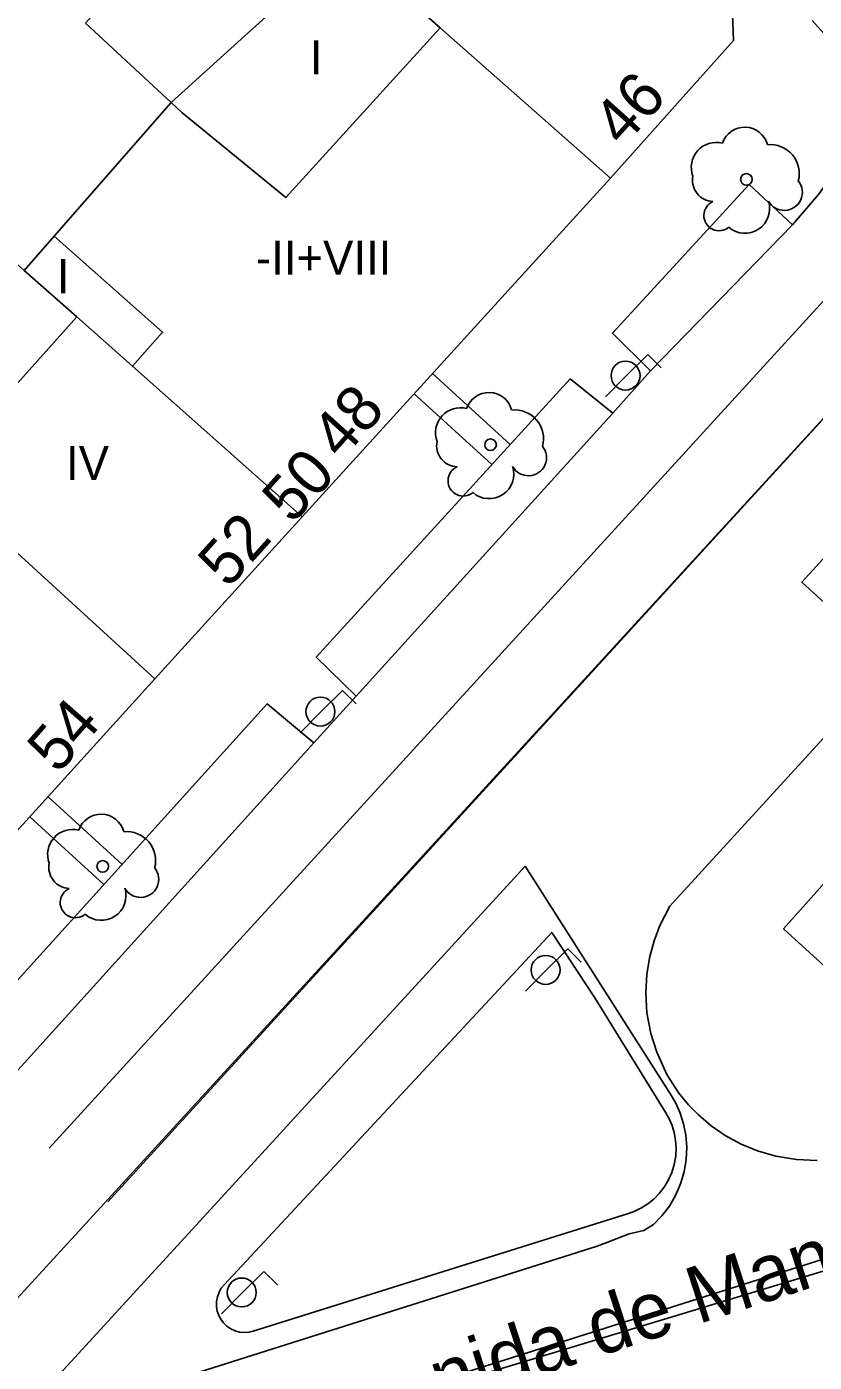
# Model space of a CAD drawing. Extents: x 282771 to 285132, y 4823109 to 4825496.
# Drawn here: x 284346.9 to 284381.6, y 4823599.6 to 4823658.4 of the extents above; entities that cross this region are included whole.
import ezdxf

# ---------------------------------------------------------------- set-up
doc = ezdxf.new("R2010")
doc.units = 0
for name, color, linetype in [('ACERA-BORDILLO', 7, 'Continuous'), ('ACERA-INTERIOR', 7, 'Continuous'), ('ARBOL', 7, 'Continuous'), ('BORDILLO', 7, 'Continuous'), ('CALLE-EJE', 7, 'Continuous'), ('CALLE-TEXTO', 7, 'Continuous'), ('EDIFICIO', 7, 'Continuous'), ('FAROLA', 7, 'Continuous'), ('INTERIOR-EDIFICIO', 7, 'Continuous'), ('MEDIANERA', 7, 'Continuous'), ('NUM-LOCAL', 7, 'Continuous'), ('NUM-PORTAL', 7, 'Continuous'), ('NUM-VADO', 7, 'Continuous'), ('SENAL-VIARIA', 7, 'Continuous'), ('TXT-ALTURA-EDIFICIO', 7, 'Continuous')]:
    doc.layers.add(name, color=color, linetype=linetype)

msp = doc.modelspace()

# ---------------------------------------------------------------- linework, layer by layer
at = {"layer": 'ACERA-BORDILLO'}
for points in [[(284381.55, 4823658.685), (284382.464, 4823657.654), (284382.921, 4823656.836), (284383.258, 4823656.055), (284383.379, 4823655.301), (284383.477, 4823654.785), (284383.517, 4823654.34), (284383.371, 4823653.583), (284383.266, 4823653.151), (284383.043, 4823652.696), (284381.831, 4823651.016), (284380.686, 4823649.686), (284378.764, 4823651.468), (284372.745, 4823644.91), (284374.425, 4823643.248), (284372.763, 4823641.382), (284370.88, 4823642.897), (284359.701, 4823630.634), (284361.455, 4823628.916), (284359.59, 4823626.866), (284357.541, 4823628.584), (284338.747, 4823607.792)], [(284381.765, 4823608.472), (284380.855, 4823608.507), (284379.951, 4823608.656), (284379.136, 4823608.892), (284378.424, 4823609.187), (284377.712, 4823609.575), (284377.103, 4823609.996), (284376.52, 4823610.493), (284376.101, 4823610.923), (284375.679, 4823611.439), (284375.15, 4823612.257), (284374.696, 4823613.233), (284374.434, 4823614.069), (284374.268, 4823614.977), (284374.216, 4823615.853), (284374.263, 4823616.683), (284374.393, 4823617.456), (284374.582, 4823618.145), (284374.84, 4823618.82), (284375.276, 4823619.669), (284385.026, 4823630.339)]]:
    msp.add_lwpolyline(points, dxfattribs=at)
at = {"layer": 'ACERA-INTERIOR'}
for points in [[(284364.825, 4823643.133), (284368.246, 4823640.007)], [(284364.017, 4823642.246), (284367.437, 4823639.121)], [(284351.149, 4823621.512), (284347.885, 4823624.494)], [(284347.078, 4823623.606), (284350.344, 4823620.622)]]:
    msp.add_lwpolyline(points, dxfattribs=at)
at = {"layer": 'ARBOL'}
for centre in [(284378.646, 4823651.688), (284367.378, 4823640), (284350.293, 4823621.424)]:
    msp.add_circle(centre, 0.255, dxfattribs=at)
for centre, radius, start, end in [((284378.576, 4823652.948), 1.038, 15.64228, 161.38435), ((284377.316, 4823652.218), 1.097, 75.4318, 200.55608), ((284379.706, 4823651.948), 1.272, 345.03273, 95.79925), ((284377.206, 4823651.648), 0.935, 168.59898, 268.13236), ((284380.316, 4823651.118), 0.797, 208.96246, 38.99103), ((284377.446, 4823650.098), 0.672, 113.73672, 309.4725), ((284378.586, 4823650.398), 1.086, 228.95447, 17.92796), ((284367.308, 4823641.26), 1.038, 15.64228, 161.38435), ((284366.048, 4823640.53), 1.097, 75.4318, 200.55608), ((284368.438, 4823640.26), 1.272, 345.03273, 95.79925), ((284365.938, 4823639.96), 0.935, 168.59898, 268.13236), ((284369.048, 4823639.43), 0.797, 208.96246, 38.99103), ((284366.178, 4823638.41), 0.672, 113.73672, 309.4725), ((284367.318, 4823638.71), 1.086, 228.95447, 17.92796), ((284350.223, 4823622.684), 1.038, 15.64228, 161.38435), ((284348.963, 4823621.954), 1.097, 75.4318, 200.55608), ((284351.353, 4823621.684), 1.272, 345.03273, 95.79925), ((284348.853, 4823621.384), 0.935, 168.59898, 268.13236), ((284351.963, 4823620.854), 0.797, 208.96246, 38.99103), ((284349.093, 4823619.834), 0.672, 113.73672, 309.4725), ((284350.233, 4823620.134), 1.086, 228.95447, 17.92796)]:
    msp.add_arc(centre, radius, start, end, dxfattribs=at)
at = {"layer": 'BORDILLO'}
msp.add_lwpolyline([(284355.638, 4823602.989), (284370.072, 4823618.516), (284371.971, 4823615.639), (284375.106, 4823610.571), (284375.252, 4823610.306), (284375.375, 4823610.014), (284375.47, 4823609.698), (284375.531, 4823609.363), (284375.554, 4823609.013), (284375.535, 4823608.655), (284375.472, 4823608.297), (284375.366, 4823607.946), (284375.217, 4823607.612), (284375.03, 4823607.299), (284374.811, 4823607.016), (284374.565, 4823606.766), (284374.299, 4823606.553), (284374.021, 4823606.376), (284373.737, 4823606.236), (284373.453, 4823606.131), (284356.927, 4823600.945), (284356.737, 4823600.901), (284356.534, 4823600.888), (284356.326, 4823600.909), (284356.122, 4823600.965), (284355.93, 4823601.054), (284355.758, 4823601.173), (284355.612, 4823601.315), (284355.496, 4823601.471), (284355.405, 4823601.644), (284355.34, 4823601.836), (284355.307, 4823602.042), (284355.308, 4823602.254), (284355.346, 4823602.463), (284355.417, 4823602.66), (284355.517, 4823602.837), (284355.638, 4823602.989)], dxfattribs=at)
at = {"layer": 'CALLE-EJE'}
for points in [[(284392.778, 4823652.894), (284338.187, 4823593.294)], [(284338.187, 4823593.294), (284346.949, 4823592.97), (284404.881, 4823610.502), (284448.846, 4823624.555)]]:
    msp.add_lwpolyline(points, dxfattribs=at)
at = {"layer": 'EDIFICIO'}
msp.add_lwpolyline([(284319.236, 4823638.799), (284329.846, 4823650.488), (284336.036, 4823657.298), (284342.836, 4823664.778), (284349.556, 4823672.178), (284354.956, 4823678.128), (284357.696, 4823678.128), (284367.116, 4823669.698), (284377.999, 4823660.131), (284378.073, 4823657.804), (284372.656, 4823651.748), (284367.256, 4823645.808), (284359.086, 4823636.819), (284352.596, 4823629.679), (284341.946, 4823617.959), (284333.666, 4823608.849), (284329.616, 4823608.359), (284319.786, 4823617.539), (284311.036, 4823625.709), (284310.496, 4823629.179), (284319.236, 4823638.799)], dxfattribs=at)
at = {"layer": 'FAROLA'}
for p, q in [((284374.305, 4823643.972), (284373.365, 4823643.042)), ((284374.895, 4823643.382), (284374.305, 4823643.972)), ((284373.365, 4823643.042), (284372.435, 4823642.102)), ((284360.863, 4823629.17), (284359.923, 4823628.24)), ((284361.453, 4823628.58), (284360.863, 4823629.17)), ((284359.923, 4823628.24), (284358.993, 4823627.3)), ((284370.785, 4823617.792), (284369.845, 4823616.862)), ((284371.375, 4823617.202), (284370.785, 4823617.792)), ((284369.845, 4823616.862), (284368.915, 4823615.922)), ((284357.397, 4823603.583), (284356.457, 4823602.653)), ((284357.987, 4823602.993), (284357.397, 4823603.583)), ((284356.457, 4823602.653), (284355.527, 4823601.713))]:
    msp.add_line(p, q, dxfattribs=at)
for centre in [(284373.325, 4823643.042), (284359.883, 4823628.24), (284369.805, 4823616.862), (284356.417, 4823602.653)]:
    msp.add_circle(centre, 0.637, dxfattribs=at)
at = {"layer": 'INTERIOR-EDIFICIO'}
for points in [[(284349.537, 4823658.57), (284356.363, 4823666.146), (284360.626, 4823662.368), (284365.158, 4823658.367), (284358.364, 4823650.892), (284353.776, 4823654.638), (284353.316, 4823655.068), (284349.537, 4823658.57)], [(284342.846, 4823638.589), (284349.156, 4823645.628), (284351.605, 4823643.456), (284352.932, 4823644.952), (284348.159, 4823649.187), (284346.836, 4823647.678), (284343.943, 4823650.255), (284337.676, 4823643.318), (284327.076, 4823631.588), (284334.043, 4823625.185), (284344.607, 4823636.979), (284342.846, 4823638.589)]]:
    msp.add_lwpolyline(points, dxfattribs=at)
at = {"layer": 'MEDIANERA'}
for points in [[(284353.316, 4823655.068), (284357.638, 4823658.997)], [(284365.158, 4823658.367), (284372.656, 4823651.748)], [(284348.159, 4823649.187), (284353.316, 4823655.068)], [(284346.836, 4823647.678), (284349.156, 4823645.628)], [(284351.605, 4823643.456), (284359.086, 4823636.819)], [(284352.596, 4823629.679), (284344.607, 4823636.979)], [(284392.116, 4823615.529), (284390.846, 4823615.179), (284391.526, 4823612.689), (284385.396, 4823610.839), (284383.716, 4823615.539), (284380.286, 4823618.669), (284384.666, 4823623.589), (284386.136, 4823622.449), (284386.879, 4823623.264)]]:
    msp.add_lwpolyline(points, dxfattribs=at)
at = {"layer": 'SENAL-VIARIA'}
for points in [[(284347.936, 4823609.006), (284439.55, 4823709.272)], [(284442.134, 4823706.911), (284350.519, 4823606.645)], [(284424.339, 4823677.573), (284415.48, 4823667.884), (284382.933, 4823632.257), (284381.087, 4823633.943), (284409.33, 4823664.854), (284409.805, 4823665.365), (284410.165, 4823665.703), (284410.89, 4823666.278), (284411.254, 4823666.524), (284411.986, 4823666.941), (284412.354, 4823667.117), (284413.092, 4823667.41), (284413.462, 4823667.528), (284414.204, 4823667.712), (284414.577, 4823667.778), (284415.48, 4823667.884)], [(284380.686, 4823649.686), (284374.425, 4823643.248)], [(284372.763, 4823641.382), (284361.455, 4823628.916)], [(284359.59, 4823626.866), (284340.168, 4823605.4)], [(284368.907, 4823621.427), (284375.312, 4823611.388), (284375.537, 4823610.991), (284375.729, 4823610.555), (284375.878, 4823610.081), (284375.977, 4823609.577), (284376.018, 4823609.05), (284375.995, 4823608.511), (284375.906, 4823607.97), (284375.751, 4823607.439), (284375.532, 4823606.932), (284375.255, 4823606.459), (284374.927, 4823606.03), (284374.559, 4823605.65), (284374.136, 4823605.387), (284373.481, 4823605.231), (284372.505, 4823604.855), (284372.078, 4823604.694), (284353.104, 4823598.691), (284347.612, 4823598.209), (284368.907, 4823621.427)], [(284354.944, 4823595.538), (284394.871, 4823608.185)]]:
    msp.add_lwpolyline(points, dxfattribs=at)

# ---------------------------------------------------------------- texts
at = {"layer": 'CALLE-TEXTO'}
msp.add_text('Avenida de Manuel Llaneza', height=2.5, rotation=17.95536, dxfattribs=at).set_placement((284359.714, 4823595.8))
at = {"layer": 'NUM-LOCAL'}
msp.add_text('46', height=2, rotation=48.00004, dxfattribs=at).set_placement((284373.214, 4823653.064))
at = {"layer": 'NUM-PORTAL'}
for s, rotation, p in [('48', 48.00004, (284360.809, 4823639.283)), ('52', 48.00004, (284355.82, 4823633.629)), ('54', 48.73507, (284348.321, 4823625.451))]:
    msp.add_text(s, height=2, rotation=rotation, dxfattribs=at).set_placement(p)
at = {"layer": 'NUM-VADO'}
msp.add_text('50', height=2, rotation=48.00004, dxfattribs=at).set_placement((284358.642, 4823636.46))
at = {"layer": 'TXT-ALTURA-EDIFICIO'}
for s, p in [('I', (284359.414, 4823656.318)), ('-II+VIII', (284357.045, 4823647.489)), ('I', (284348.271, 4823646.674)), ('IV', (284348.677, 4823638.449))]:
    msp.add_text(s, height=1.5, rotation=0.00004, dxfattribs=at).set_placement(p)

doc.saveas('drawing.dxf')
